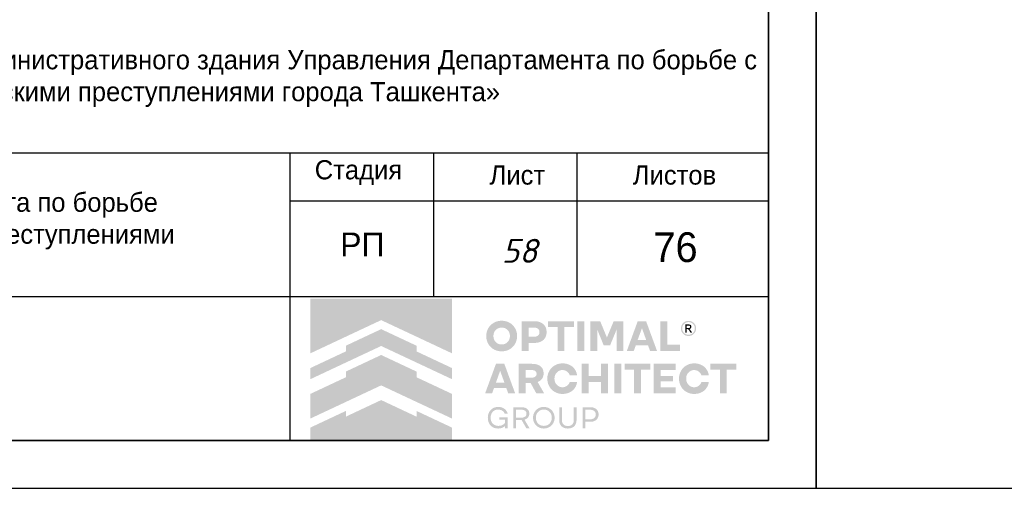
# Model space of a CAD drawing. Header units: millimetres. Extents: x -33345 to 4712671, y -3392 to 121473.
# Tile 974 of 1056: x 3785057 to 3795355, y 44501 to 49397. Entities that reach past the tile are written whole.
import ezdxf

# ---------------------------------------------------------------- set-up
doc = ezdxf.new("R2010")
doc.units = ezdxf.units.MM
doc.layers.add('0.25', color=7, linetype='Continuous', lineweight=25)
doc.layers.add('Текст', color=7, linetype='Continuous', lineweight=20)
doc.layers.add('010_Листы', color=7, linetype='Continuous')
doc.styles.add('Times New Roman', font='times.ttf')
doc.styles.add('X-U-RW-01$0$StyleROMANS', font='GOTHIC.TTF')

# ---------------------------------------------------------------- blocks, each defined once
blk = doc.blocks.new('*U286')
at = {"layer": '0.25', "color": 5, "linetype": 'Continuous', "lineweight": 25, "ltscale": 100}
blk.add_lwpolyline([(-42000, 0), (0, 0), (0, 29700), (-42000, 29700), (-42000, 0)], dxfattribs=at)
at = {"layer": '0.25', "color": 7, "linetype": 'Continuous', "lineweight": 30, "ltscale": 100}
blk.add_lwpolyline([(-40000, 500), (-500, 500), (-500, 29200), (-40000, 29200), (-40000, 500)], dxfattribs=at)
blk = doc.blocks.new('logo')
at = {"true_color": 0x90e0ed}
h = blk.add_hatch(color=141, dxfattribs=at)
h.dxf.hatch_style = 1
h.paths.add_polyline_path([(5.672, 5.668), (0.009, 5.668), (0.009, 3.483), (1.425, 4.147), (2.84, 4.81), (4.256, 4.147), (5.672, 3.483)])
at = {"true_color": 0x212121}
h = blk.add_hatch(color=250, dxfattribs=at)
h.dxf.hatch_style = 1
h.paths.add_polyline_path([(8.107, 4.61), (8.086, 4.63), (8.064, 4.649), (8.041, 4.667), (8.017, 4.683), (7.992, 4.699), (7.967, 4.713), (7.94, 4.726), (7.912, 4.738), (7.884, 4.749), (7.855, 4.759), (7.825, 4.766), (7.795, 4.773), (7.763, 4.778), (7.732, 4.782), (7.7, 4.784), (7.667, 4.785), (7.634, 4.784), (7.602, 4.782), (7.571, 4.778), (7.54, 4.773), (7.51, 4.766), (7.48, 4.758), (7.451, 4.749), (7.422, 4.738), (7.394, 4.725), (7.367, 4.712), (7.341, 4.697), (7.316, 4.682), (7.292, 4.665), (7.269, 4.648), (7.247, 4.629), (7.226, 4.609), (7.206, 4.588), (7.187, 4.566), (7.169, 4.544), (7.153, 4.52), (7.137, 4.495), (7.122, 4.47), (7.109, 4.443), (7.097, 4.416), (7.086, 4.387), (7.076, 4.359), (7.068, 4.329), (7.061, 4.299), (7.056, 4.268), (7.053, 4.237), (7.05, 4.205), (7.05, 4.173), (7.05, 4.14), (7.053, 4.108), (7.056, 4.077), (7.061, 4.047), (7.068, 4.016), (7.076, 3.987), (7.086, 3.958), (7.097, 3.93), (7.109, 3.903), (7.122, 3.876), (7.137, 3.85), (7.153, 3.826), (7.169, 3.802), (7.187, 3.779), (7.206, 3.757), (7.226, 3.736), (7.247, 3.716), (7.269, 3.697), (7.292, 3.679), (7.316, 3.662), (7.341, 3.647), (7.367, 3.633), (7.394, 3.619), (7.422, 3.607), (7.451, 3.596), (7.48, 3.587), (7.51, 3.579), (7.54, 3.573), (7.571, 3.568), (7.602, 3.564), (7.634, 3.562), (7.667, 3.561), (7.7, 3.562), (7.732, 3.564), (7.763, 3.568), (7.795, 3.573), (7.825, 3.579), (7.855, 3.587), (7.884, 3.596), (7.912, 3.607), (7.94, 3.619), (7.967, 3.633), (7.992, 3.647), (8.017, 3.662), (8.041, 3.679), (8.064, 3.697), (8.086, 3.716), (8.107, 3.736), (8.127, 3.757), (8.146, 3.779), (8.164, 3.802), (8.181, 3.826), (8.196, 3.85), (8.211, 3.876), (8.224, 3.903), (8.237, 3.93), (8.248, 3.958), (8.257, 3.987), (8.265, 4.016), (8.272, 4.047), (8.277, 4.077), (8.281, 4.108), (8.283, 4.14), (8.284, 4.173), (8.283, 4.205), (8.281, 4.237), (8.277, 4.268), (8.272, 4.299), (8.265, 4.329), (8.257, 4.359), (8.248, 4.387), (8.237, 4.416), (8.224, 4.443), (8.211, 4.47), (8.196, 4.495), (8.181, 4.52), (8.164, 4.544), (8.146, 4.567), (8.127, 4.589)])
h.paths.add_polyline_path([(7.841, 4.464), (7.854, 4.455), (7.867, 4.446), (7.879, 4.436), (7.891, 4.426), (7.902, 4.415), (7.913, 4.403), (7.923, 4.391), (7.933, 4.379), (7.942, 4.366), (7.95, 4.352), (7.958, 4.338), (7.965, 4.324), (7.972, 4.308), (7.977, 4.293), (7.982, 4.277), (7.987, 4.261), (7.99, 4.244), (7.993, 4.228), (7.995, 4.21), (7.996, 4.193), (7.996, 4.175), (7.996, 4.157), (7.995, 4.139), (7.993, 4.121), (7.99, 4.104), (7.987, 4.088), (7.982, 4.071), (7.977, 4.055), (7.972, 4.039), (7.965, 4.024), (7.958, 4.009), (7.95, 3.994), (7.942, 3.981), (7.933, 3.967), (7.923, 3.955), (7.913, 3.942), (7.902, 3.931), (7.891, 3.92), (7.879, 3.909), (7.867, 3.9), (7.854, 3.891), (7.841, 3.882), (7.827, 3.874), (7.813, 3.867), (7.798, 3.86), (7.783, 3.854), (7.767, 3.849), (7.751, 3.844), (7.735, 3.841), (7.718, 3.838), (7.701, 3.836), (7.684, 3.835), (7.667, 3.834), (7.649, 3.835), (7.632, 3.836), (7.615, 3.838), (7.598, 3.841), (7.582, 3.844), (7.566, 3.849), (7.551, 3.854), (7.535, 3.86), (7.521, 3.867), (7.506, 3.874), (7.492, 3.882), (7.479, 3.891), (7.466, 3.9), (7.454, 3.909), (7.442, 3.92), (7.431, 3.931), (7.42, 3.942), (7.41, 3.955), (7.4, 3.967), (7.391, 3.981), (7.383, 3.994), (7.375, 4.009), (7.368, 4.024), (7.362, 4.039), (7.356, 4.055), (7.351, 4.071), (7.347, 4.088), (7.343, 4.104), (7.34, 4.121), (7.338, 4.139), (7.337, 4.157), (7.337, 4.175), (7.337, 4.193), (7.338, 4.21), (7.34, 4.228), (7.343, 4.244), (7.347, 4.261), (7.351, 4.277), (7.356, 4.293), (7.362, 4.308), (7.368, 4.324), (7.375, 4.338), (7.383, 4.352), (7.391, 4.366), (7.4, 4.379), (7.41, 4.391), (7.42, 4.403), (7.431, 4.415), (7.442, 4.426), (7.454, 4.436), (7.466, 4.446), (7.479, 4.455), (7.492, 4.464), (7.506, 4.472), (7.521, 4.479), (7.535, 4.486), (7.551, 4.492), (7.566, 4.497), (7.582, 4.501), (7.598, 4.505), (7.615, 4.508), (7.632, 4.51), (7.649, 4.511), (7.667, 4.511), (7.684, 4.511), (7.701, 4.51), (7.718, 4.508), (7.735, 4.505), (7.751, 4.501), (7.767, 4.497), (7.783, 4.492), (7.798, 4.486), (7.813, 4.479), (7.827, 4.472)], flags=16)
h.paths.add_polyline_path([(9.335, 4.648), (9.319, 4.662), (9.301, 4.675), (9.283, 4.687), (9.264, 4.698), (9.245, 4.709), (9.224, 4.719), (9.203, 4.728), (9.181, 4.736), (9.158, 4.743), (9.134, 4.749), (9.11, 4.755), (9.085, 4.759), (9.059, 4.762), (9.032, 4.765), (9.005, 4.766), (8.977, 4.767), (8.47, 4.767), (8.47, 3.579), (8.75, 3.579), (8.75, 3.898), (8.977, 3.898), (9.005, 3.898), (9.032, 3.9), (9.059, 3.902), (9.085, 3.906), (9.11, 3.91), (9.134, 3.915), (9.158, 3.921), (9.181, 3.928), (9.203, 3.936), (9.224, 3.945), (9.245, 3.954), (9.264, 3.965), (9.283, 3.976), (9.301, 3.988), (9.319, 4.001), (9.335, 4.014), (9.35, 4.029), (9.365, 4.044), (9.379, 4.059), (9.391, 4.076), (9.403, 4.093), (9.414, 4.111), (9.424, 4.13), (9.432, 4.15), (9.44, 4.17), (9.447, 4.191), (9.453, 4.212), (9.458, 4.234), (9.461, 4.257), (9.464, 4.28), (9.466, 4.304), (9.466, 4.329), (9.466, 4.353), (9.464, 4.377), (9.461, 4.401), (9.458, 4.424), (9.453, 4.446), (9.447, 4.468), (9.44, 4.489), (9.432, 4.51), (9.424, 4.53), (9.414, 4.549), (9.403, 4.567), (9.391, 4.585), (9.379, 4.602), (9.365, 4.618), (9.35, 4.633)])
h.paths.add_polyline_path([(8.75, 4.511), (8.959, 4.511), (8.984, 4.511), (9.008, 4.508), (9.031, 4.505), (9.052, 4.499), (9.071, 4.492), (9.09, 4.484), (9.106, 4.474), (9.121, 4.463), (9.135, 4.45), (9.147, 4.436), (9.156, 4.421), (9.165, 4.404), (9.171, 4.387), (9.175, 4.368), (9.178, 4.348), (9.179, 4.327), (9.178, 4.306), (9.175, 4.287), (9.171, 4.268), (9.165, 4.251), (9.156, 4.235), (9.147, 4.22), (9.135, 4.206), (9.121, 4.193), (9.106, 4.182), (9.09, 4.172), (9.071, 4.164), (9.052, 4.157), (9.031, 4.151), (9.008, 4.148), (8.984, 4.145), (8.959, 4.144), (8.75, 4.144)], flags=16)
h.paths.add_polyline_path([(10.558, 4.767), (9.528, 4.767), (9.528, 4.529), (9.904, 4.529), (9.904, 3.579), (10.182, 3.579), (10.182, 4.529), (10.558, 4.529)])
h.paths.add_polyline_path([(10.975, 4.767), (10.695, 4.767), (10.695, 3.579), (10.975, 3.579)])
h.paths.add_polyline_path([(11.611, 4.767), (11.223, 4.767), (11.223, 3.579), (11.498, 3.579), (11.498, 4.426), (11.751, 3.806), (12.012, 3.806), (12.267, 4.426), (12.267, 3.579), (12.542, 3.579), (12.542, 4.767), (12.154, 4.767), (11.882, 4.116)])
h.paths.add_polyline_path([(13.451, 4.767), (13.116, 4.767), (12.68, 3.579), (12.959, 3.579), (13.038, 3.799), (13.529, 3.799), (13.609, 3.579), (13.888, 3.579)])
h.paths.add_polyline_path([(13.285, 4.487), (13.457, 4.01), (13.111, 4.01)], flags=16)
h.paths.add_polyline_path([(14.306, 4.767), (14.026, 4.767), (14.026, 3.579), (14.808, 3.579), (14.808, 3.827), (14.306, 3.827)])
h.paths.add_polyline_path([(15.871, 2.84), (15.857, 2.86), (15.841, 2.879), (15.825, 2.898), (15.808, 2.916), (15.79, 2.933), (15.771, 2.949), (15.752, 2.964), (15.731, 2.978), (15.71, 2.992), (15.688, 3.004), (15.666, 3.016), (15.643, 3.027), (15.619, 3.037), (15.594, 3.046), (15.569, 3.053), (15.543, 3.06), (15.516, 3.066), (15.49, 3.071), (15.462, 3.074), (15.434, 3.077), (15.406, 3.079), (15.377, 3.079), (15.344, 3.078), (15.312, 3.076), (15.281, 3.072), (15.25, 3.067), (15.22, 3.061), (15.191, 3.052), (15.162, 3.043), (15.134, 3.031), (15.106, 3.019), (15.08, 3.005), (15.054, 2.991), (15.03, 2.975), (15.006, 2.958), (14.984, 2.94), (14.962, 2.921), (14.942, 2.901), (14.922, 2.88), (14.903, 2.858), (14.886, 2.835), (14.869, 2.811), (14.854, 2.787), (14.84, 2.761), (14.827, 2.734), (14.815, 2.707), (14.804, 2.679), (14.795, 2.65), (14.787, 2.621), (14.78, 2.591), (14.775, 2.561), (14.772, 2.53), (14.769, 2.499), (14.769, 2.468), (14.769, 2.436), (14.772, 2.405), (14.775, 2.374), (14.78, 2.344), (14.787, 2.314), (14.795, 2.285), (14.804, 2.256), (14.815, 2.228), (14.827, 2.201), (14.84, 2.174), (14.854, 2.149), (14.869, 2.124), (14.886, 2.1), (14.903, 2.077), (14.922, 2.055), (14.942, 2.034), (14.962, 2.014), (14.984, 1.995), (15.006, 1.977), (15.03, 1.96), (15.054, 1.945), (15.08, 1.93), (15.106, 1.916), (15.134, 1.904), (15.162, 1.893), (15.191, 1.883), (15.22, 1.875), (15.25, 1.868), (15.281, 1.863), (15.312, 1.859), (15.344, 1.857), (15.377, 1.856), (15.406, 1.856), (15.434, 1.858), (15.462, 1.861), (15.49, 1.864), (15.516, 1.869), (15.543, 1.875), (15.569, 1.882), (15.594, 1.89), (15.619, 1.898), (15.643, 1.908), (15.666, 1.919), (15.688, 1.931), (15.71, 1.943), (15.731, 1.957), (15.752, 1.971), (15.771, 1.986), (15.79, 2.002), (15.808, 2.019), (15.825, 2.037), (15.841, 2.056), (15.857, 2.075), (15.871, 2.096), (15.885, 2.117), (15.898, 2.139), (15.91, 2.161), (15.921, 2.185), (15.93, 2.209), (15.939, 2.233), (15.947, 2.259), (15.953, 2.284), (15.959, 2.311), (15.964, 2.338), (15.668, 2.338), (15.659, 2.314), (15.649, 2.291), (15.638, 2.269), (15.625, 2.249), (15.61, 2.23), (15.594, 2.213), (15.576, 2.196), (15.557, 2.181), (15.536, 2.168), (15.515, 2.156), (15.493, 2.146), (15.471, 2.138), (15.448, 2.132), (15.424, 2.127), (15.4, 2.125), (15.375, 2.124), (15.358, 2.124), (15.342, 2.125), (15.326, 2.127), (15.31, 2.13), (15.294, 2.134), (15.279, 2.139), (15.264, 2.144), (15.249, 2.15), (15.235, 2.157), (15.221, 2.165), (15.207, 2.173), (15.195, 2.182), (15.182, 2.191), (15.17, 2.201), (15.159, 2.212), (15.148, 2.223), (15.138, 2.235), (15.128, 2.247), (15.119, 2.26), (15.11, 2.273), (15.102, 2.287), (15.094, 2.302), (15.087, 2.316), (15.081, 2.332), (15.075, 2.348), (15.07, 2.364), (15.066, 2.381), (15.062, 2.397), (15.059, 2.414), (15.057, 2.432), (15.056, 2.45), (15.056, 2.468), (15.056, 2.486), (15.057, 2.503), (15.059, 2.521), (15.062, 2.538), (15.066, 2.555), (15.07, 2.571), (15.075, 2.587), (15.081, 2.603), (15.087, 2.619), (15.094, 2.634), (15.102, 2.648), (15.11, 2.662), (15.119, 2.675), (15.128, 2.688), (15.138, 2.7), (15.148, 2.712), (15.159, 2.723), (15.17, 2.734), (15.182, 2.744), (15.195, 2.753), (15.207, 2.762), (15.221, 2.77), (15.235, 2.778), (15.249, 2.785), (15.264, 2.791), (15.279, 2.797), (15.294, 2.801), (15.31, 2.805), (15.326, 2.808), (15.342, 2.81), (15.358, 2.811), (15.375, 2.812), (15.4, 2.811), (15.424, 2.808), (15.448, 2.803), (15.471, 2.797), (15.493, 2.789), (15.515, 2.779), (15.536, 2.767), (15.557, 2.754), (15.576, 2.739), (15.594, 2.722), (15.61, 2.705), (15.625, 2.686), (15.638, 2.666), (15.649, 2.644), (15.659, 2.621), (15.668, 2.597), (15.964, 2.597), (15.959, 2.624), (15.953, 2.651), (15.947, 2.677), (15.939, 2.702), (15.93, 2.726), (15.921, 2.75), (15.91, 2.774), (15.898, 2.796), (15.885, 2.818)])
h.paths.add_polyline_path([(14.632, 3.061), (13.76, 3.061), (13.76, 1.874), (14.632, 1.874), (14.632, 2.122), (14.04, 2.122), (14.04, 2.359), (14.528, 2.359), (14.528, 2.572), (14.04, 2.572), (14.04, 2.813), (14.632, 2.813)])
h.paths.add_polyline_path([(13.624, 3.061), (12.593, 3.061), (12.593, 2.824), (12.969, 2.824), (12.969, 1.874), (13.248, 1.874), (13.248, 2.824), (13.624, 2.824)])
h.paths.add_polyline_path([(12.457, 3.061), (12.177, 3.061), (12.177, 1.874), (12.457, 1.874)])
h.paths.add_polyline_path([(11.929, 3.061), (11.648, 3.061), (11.648, 2.572), (11.147, 2.572), (11.147, 3.061), (10.867, 3.061), (10.867, 1.874), (11.147, 1.874), (11.147, 2.329), (11.648, 2.329), (11.648, 1.874), (11.929, 1.874)])
h.paths.add_polyline_path([(10.624, 2.796), (10.611, 2.818), (10.597, 2.84), (10.583, 2.86), (10.567, 2.879), (10.551, 2.898), (10.534, 2.916), (10.516, 2.933), (10.497, 2.949), (10.477, 2.964), (10.457, 2.978), (10.436, 2.992), (10.414, 3.004), (10.392, 3.016), (10.368, 3.027), (10.344, 3.037), (10.32, 3.046), (10.294, 3.053), (10.269, 3.06), (10.242, 3.066), (10.215, 3.071), (10.188, 3.074), (10.16, 3.077), (10.132, 3.079), (10.103, 3.079), (10.07, 3.078), (10.038, 3.076), (10.007, 3.072), (9.976, 3.067), (9.946, 3.061), (9.917, 3.052), (9.888, 3.043), (9.86, 3.031), (9.832, 3.019), (9.806, 3.005), (9.78, 2.991), (9.756, 2.975), (9.732, 2.958), (9.71, 2.94), (9.688, 2.921), (9.667, 2.901), (9.648, 2.88), (9.629, 2.858), (9.612, 2.835), (9.595, 2.811), (9.58, 2.787), (9.566, 2.761), (9.553, 2.734), (9.541, 2.707), (9.53, 2.679), (9.52, 2.65), (9.512, 2.621), (9.506, 2.591), (9.501, 2.561), (9.497, 2.53), (9.495, 2.499), (9.494, 2.468), (9.495, 2.436), (9.497, 2.405), (9.501, 2.374), (9.506, 2.344), (9.512, 2.314), (9.52, 2.285), (9.53, 2.256), (9.541, 2.228), (9.553, 2.201), (9.566, 2.174), (9.58, 2.149), (9.595, 2.124), (9.612, 2.1), (9.629, 2.077), (9.648, 2.055), (9.667, 2.034), (9.688, 2.014), (9.71, 1.995), (9.732, 1.977), (9.756, 1.96), (9.78, 1.945), (9.806, 1.93), (9.832, 1.916), (9.86, 1.904), (9.888, 1.893), (9.917, 1.883), (9.946, 1.875), (9.976, 1.868), (10.007, 1.863), (10.038, 1.859), (10.07, 1.857), (10.103, 1.856), (10.132, 1.856), (10.16, 1.858), (10.188, 1.861), (10.215, 1.864), (10.242, 1.869), (10.269, 1.875), (10.294, 1.882), (10.32, 1.89), (10.344, 1.898), (10.368, 1.908), (10.392, 1.919), (10.414, 1.931), (10.436, 1.943), (10.457, 1.957), (10.477, 1.971), (10.497, 1.986), (10.516, 2.002), (10.534, 2.019), (10.551, 2.037), (10.567, 2.056), (10.583, 2.075), (10.597, 2.096), (10.611, 2.117), (10.624, 2.139), (10.636, 2.161), (10.646, 2.185), (10.656, 2.209), (10.665, 2.233), (10.673, 2.259), (10.679, 2.284), (10.685, 2.311), (10.689, 2.338), (10.393, 2.338), (10.385, 2.314), (10.375, 2.291), (10.364, 2.269), (10.351, 2.249), (10.336, 2.23), (10.32, 2.213), (10.302, 2.196), (10.282, 2.181), (10.262, 2.168), (10.241, 2.156), (10.219, 2.146), (10.197, 2.138), (10.174, 2.132), (10.15, 2.127), (10.126, 2.125), (10.101, 2.124), (10.084, 2.124), (10.068, 2.125), (10.052, 2.127), (10.036, 2.13), (10.02, 2.134), (10.005, 2.139), (9.99, 2.144), (9.975, 2.15), (9.961, 2.157), (9.947, 2.165), (9.933, 2.173), (9.92, 2.182), (9.908, 2.191), (9.896, 2.201), (9.885, 2.212), (9.874, 2.223), (9.864, 2.235), (9.854, 2.247), (9.844, 2.26), (9.836, 2.273), (9.828, 2.287), (9.82, 2.302), (9.813, 2.316), (9.806, 2.332), (9.801, 2.348), (9.796, 2.364), (9.791, 2.381), (9.788, 2.397), (9.785, 2.414), (9.783, 2.432), (9.782, 2.45), (9.782, 2.468), (9.782, 2.486), (9.783, 2.503), (9.785, 2.521), (9.788, 2.538), (9.791, 2.555), (9.796, 2.571), (9.801, 2.587), (9.806, 2.603), (9.813, 2.619), (9.82, 2.634), (9.828, 2.648), (9.836, 2.662), (9.844, 2.675), (9.854, 2.688), (9.864, 2.7), (9.874, 2.712), (9.885, 2.723), (9.896, 2.734), (9.908, 2.744), (9.92, 2.753), (9.933, 2.762), (9.947, 2.77), (9.961, 2.778), (9.975, 2.785), (9.99, 2.791), (10.005, 2.797), (10.02, 2.801), (10.036, 2.805), (10.052, 2.808), (10.068, 2.81), (10.084, 2.811), (10.101, 2.812), (10.126, 2.811), (10.15, 2.808), (10.174, 2.803), (10.197, 2.797), (10.219, 2.789), (10.241, 2.779), (10.262, 2.767), (10.282, 2.754), (10.302, 2.739), (10.32, 2.722), (10.336, 2.705), (10.351, 2.686), (10.364, 2.666), (10.375, 2.644), (10.385, 2.621), (10.393, 2.597), (10.689, 2.597), (10.685, 2.624), (10.679, 2.651), (10.673, 2.677), (10.665, 2.702), (10.656, 2.726), (10.646, 2.75), (10.636, 2.774)])
h.paths.add_polyline_path([(9.251, 2.936), (9.221, 2.962), (9.189, 2.986), (9.153, 3.006), (9.113, 3.023), (9.07, 3.037), (9.024, 3.047), (8.974, 3.055), (8.921, 3.06), (8.865, 3.061), (8.347, 3.061), (8.347, 1.874), (8.628, 1.874), (8.628, 2.294), (8.826, 2.294), (9.057, 1.874), (9.372, 1.874), (9.108, 2.335), (9.136, 2.346), (9.162, 2.359), (9.187, 2.374), (9.21, 2.39), (9.231, 2.407), (9.25, 2.425), (9.268, 2.445), (9.284, 2.466), (9.299, 2.488), (9.311, 2.512), (9.322, 2.537), (9.33, 2.563), (9.337, 2.59), (9.342, 2.619), (9.345, 2.649), (9.346, 2.68), (9.344, 2.725), (9.338, 2.766), (9.328, 2.805), (9.315, 2.842), (9.297, 2.876), (9.276, 2.907)])
h.paths.add_polyline_path([(8.949, 2.802), (8.967, 2.796), (8.984, 2.789), (8.999, 2.781), (9.012, 2.772), (9.024, 2.761), (9.035, 2.75), (9.044, 2.737), (9.051, 2.724), (9.056, 2.709), (9.06, 2.693), (9.063, 2.677), (9.064, 2.659), (9.063, 2.642), (9.06, 2.626), (9.056, 2.61), (9.051, 2.596), (9.044, 2.582), (9.035, 2.57), (9.024, 2.559), (9.012, 2.548), (8.999, 2.539), (8.984, 2.531), (8.967, 2.524), (8.949, 2.518), (8.93, 2.514), (8.909, 2.511), (8.887, 2.509), (8.863, 2.508), (8.628, 2.508), (8.628, 2.812), (8.863, 2.812), (8.887, 2.811), (8.909, 2.809), (8.93, 2.806)], flags=16)
h.paths.add_polyline_path([(7.773, 3.061), (7.438, 3.061), (7.002, 1.874), (7.28, 1.874), (7.36, 2.093), (7.851, 2.093), (7.931, 1.874), (8.209, 1.874)])
h.paths.add_polyline_path([(7.606, 2.781), (7.778, 2.304), (7.433, 2.304)], flags=16)
h.paths.add_polyline_path([(17.059, 3.061), (16.029, 3.061), (16.029, 2.824), (16.405, 2.824), (16.405, 1.874), (16.683, 1.874), (16.683, 2.824), (17.059, 2.824)])
at = {"true_color": 0xa7a9ac}
h = blk.add_hatch(color=253, dxfattribs=at)
h.dxf.hatch_style = 1
h.paths.add_polyline_path([(15.277, 4.754), (15.255, 4.763), (15.232, 4.77), (15.208, 4.776), (15.185, 4.779), (15.164, 4.781), (15.162, 4.781), (15.138, 4.781), (15.127, 4.78), (15.114, 4.779), (15.101, 4.777), (15.088, 4.775), (15.076, 4.772), (15.063, 4.769), (15.05, 4.765), (15.038, 4.76), (15.026, 4.755), (14.997, 4.739), (14.969, 4.721), (14.945, 4.701), (14.923, 4.679), (14.903, 4.654), (14.886, 4.628), (14.872, 4.599), (14.86, 4.567), (14.856, 4.553), (14.853, 4.539), (14.85, 4.525), (14.848, 4.51), (14.847, 4.496), (14.847, 4.481), (14.847, 4.466), (14.848, 4.452), (14.851, 4.426), (14.857, 4.402), (14.864, 4.378), (14.873, 4.355), (14.884, 4.333), (14.896, 4.312), (14.911, 4.291), (14.928, 4.272), (14.94, 4.259), (14.954, 4.247), (14.968, 4.236), (14.982, 4.225), (14.997, 4.216), (15.013, 4.207), (15.029, 4.2), (15.046, 4.193), (15.064, 4.187), (15.082, 4.182), (15.1, 4.179), (15.119, 4.176), (15.14, 4.175), (15.16, 4.175), (15.181, 4.176), (15.202, 4.179), (15.222, 4.183), (15.241, 4.188), (15.26, 4.195), (15.279, 4.203), (15.297, 4.212), (15.314, 4.222), (15.331, 4.234), (15.347, 4.247), (15.364, 4.263), (15.38, 4.28), (15.395, 4.298), (15.408, 4.317), (15.419, 4.337), (15.429, 4.358), (15.437, 4.38), (15.444, 4.403), (15.448, 4.418), (15.45, 4.433), (15.452, 4.448), (15.453, 4.463), (15.454, 4.466), (15.454, 4.49), (15.453, 4.501), (15.45, 4.523), (15.446, 4.544), (15.441, 4.565), (15.434, 4.586), (15.426, 4.605), (15.416, 4.624), (15.405, 4.643), (15.392, 4.661), (15.38, 4.676), (15.368, 4.69), (15.354, 4.703), (15.34, 4.715), (15.326, 4.726), (15.31, 4.736), (15.294, 4.745)])
h.paths.add_polyline_path([(15.249, 4.711), (15.292, 4.687), (15.329, 4.657), (15.36, 4.619), (15.383, 4.576), (15.398, 4.529), (15.403, 4.478), (15.398, 4.427), (15.383, 4.379), (15.36, 4.336), (15.329, 4.299), (15.291, 4.268), (15.248, 4.245), (15.2, 4.23), (15.149, 4.225), (15.099, 4.23), (15.051, 4.245), (15.009, 4.268), (14.971, 4.299), (14.941, 4.337), (14.917, 4.38), (14.903, 4.427), (14.897, 4.478), (14.903, 4.529), (14.917, 4.576), (14.941, 4.619), (14.972, 4.657), (15.009, 4.688), (15.052, 4.711), (15.099, 4.726), (15.15, 4.731), (15.201, 4.726)], flags=16)
h.paths.add_polyline_path([(15.197, 4.632), (15.209, 4.629), (15.219, 4.625), (15.227, 4.621), (15.235, 4.616), (15.242, 4.61), (15.249, 4.603), (15.254, 4.596), (15.259, 4.587), (15.263, 4.578), (15.267, 4.565), (15.269, 4.553), (15.269, 4.541), (15.267, 4.529), (15.264, 4.518), (15.259, 4.507), (15.252, 4.496), (15.244, 4.486), (15.238, 4.48), (15.232, 4.475), (15.225, 4.471), (15.218, 4.467), (15.211, 4.464), (15.203, 4.461), (15.196, 4.459), (15.187, 4.458), (15.177, 4.456), (15.177, 4.456), (15.189, 4.449), (15.197, 4.445), (15.203, 4.439), (15.209, 4.433), (15.215, 4.426), (15.226, 4.413), (15.235, 4.399), (15.245, 4.386), (15.254, 4.372), (15.29, 4.313), (15.291, 4.311), (15.289, 4.31), (15.23, 4.31), (15.226, 4.312), (15.182, 4.389), (15.157, 4.425), (15.152, 4.43), (15.147, 4.435), (15.141, 4.439), (15.135, 4.442), (15.129, 4.445), (15.122, 4.447), (15.115, 4.448), (15.107, 4.448), (15.072, 4.449), (15.07, 4.449), (15.07, 4.311), (15.018, 4.311), (15.018, 4.636), (15.02, 4.637), (15.161, 4.635), (15.173, 4.635), (15.185, 4.634)], flags=0)
h.paths.add_polyline_path([(15.178, 4.588), (15.187, 4.584), (15.196, 4.579), (15.2, 4.576), (15.203, 4.572), (15.206, 4.568), (15.209, 4.564), (15.211, 4.559), (15.212, 4.554), (15.213, 4.549), (15.213, 4.544), (15.213, 4.538), (15.212, 4.533), (15.211, 4.528), (15.209, 4.523), (15.206, 4.518), (15.203, 4.514), (15.199, 4.51), (15.195, 4.506), (15.19, 4.503), (15.184, 4.5), (15.178, 4.499), (15.173, 4.497), (15.161, 4.495), (15.15, 4.494), (15.138, 4.494), (15.127, 4.494), (15.074, 4.493), (15.071, 4.493), (15.071, 4.592), (15.096, 4.592), (15.159, 4.591), (15.169, 4.59)], flags=0)
h.paths.add_polyline_path([(15.267, 4.565), (15.263, 4.578), (15.259, 4.587), (15.254, 4.596), (15.249, 4.603), (15.242, 4.61), (15.235, 4.616), (15.227, 4.621), (15.219, 4.625), (15.209, 4.629), (15.197, 4.632), (15.185, 4.634), (15.173, 4.635), (15.161, 4.635), (15.02, 4.637), (15.018, 4.636), (15.018, 4.311), (15.07, 4.311), (15.07, 4.449), (15.072, 4.449), (15.107, 4.448), (15.115, 4.448), (15.122, 4.447), (15.129, 4.445), (15.135, 4.442), (15.141, 4.439), (15.147, 4.435), (15.152, 4.43), (15.157, 4.425), (15.182, 4.389), (15.226, 4.312), (15.23, 4.31), (15.289, 4.31), (15.291, 4.311), (15.29, 4.313), (15.254, 4.372), (15.245, 4.386), (15.235, 4.399), (15.226, 4.413), (15.215, 4.426), (15.209, 4.433), (15.203, 4.439), (15.197, 4.445), (15.189, 4.449), (15.177, 4.456), (15.187, 4.458), (15.196, 4.459), (15.203, 4.461), (15.211, 4.464), (15.218, 4.467), (15.225, 4.471), (15.232, 4.475), (15.238, 4.48), (15.244, 4.486), (15.252, 4.496), (15.259, 4.507), (15.264, 4.518), (15.267, 4.529), (15.269, 4.541), (15.269, 4.553)], flags=0)
at = {"true_color": 0x1f2877}
h = blk.add_hatch(color=166, dxfattribs=at)
h.dxf.hatch_style = 1
h.paths.add_polyline_path([(2.84, 4.449), (1.425, 3.786), (1.425, 3.558), (0.009, 2.894), (0.009, 2.448), (1.425, 3.112), (2.84, 3.775), (4.256, 3.112), (5.672, 2.448), (5.672, 2.894), (4.256, 3.558), (4.256, 3.786)])
h.paths.add_polyline_path([(2.84, 3.415), (1.425, 2.751), (1.425, 2.523), (0.009, 1.86), (0.009, 0.873), (1.425, 1.536), (2.84, 2.199), (4.256, 1.536), (5.672, 0.873), (5.672, 1.86), (4.256, 2.523), (4.256, 2.751)])
h.paths.add_polyline_path([(2.84, 1.611), (1.425, 0.947), (1.425, 1.176), (0.009, 0.512), (0.009, 0.005), (5.672, 0.005), (5.672, 0.512), (4.256, 1.176), (4.256, 0.947)])
at = {"true_color": 0xa7a9ac}
h = blk.add_hatch(color=253, dxfattribs=at)
h.dxf.hatch_style = 1
h.paths.add_polyline_path([(15.242, 4.61), (15.235, 4.616), (15.227, 4.621), (15.219, 4.625), (15.209, 4.629), (15.197, 4.632), (15.185, 4.634), (15.173, 4.635), (15.161, 4.635), (15.02, 4.637), (15.018, 4.636), (15.018, 4.311), (15.07, 4.311), (15.07, 4.449), (15.072, 4.449), (15.107, 4.448), (15.115, 4.448), (15.122, 4.447), (15.129, 4.445), (15.135, 4.442), (15.141, 4.439), (15.147, 4.435), (15.152, 4.43), (15.157, 4.425), (15.182, 4.389), (15.226, 4.312), (15.23, 4.31), (15.289, 4.31), (15.291, 4.311), (15.29, 4.313), (15.254, 4.372), (15.245, 4.386), (15.235, 4.399), (15.226, 4.413), (15.215, 4.426), (15.209, 4.433), (15.203, 4.439), (15.197, 4.445), (15.189, 4.449), (15.177, 4.456), (15.187, 4.458), (15.196, 4.459), (15.203, 4.461), (15.211, 4.464), (15.218, 4.467), (15.225, 4.471), (15.232, 4.475), (15.238, 4.48), (15.244, 4.486), (15.252, 4.496), (15.259, 4.507), (15.264, 4.518), (15.267, 4.529), (15.269, 4.541), (15.269, 4.553), (15.267, 4.565), (15.263, 4.578), (15.259, 4.587), (15.254, 4.596), (15.249, 4.603)])
h.paths.add_polyline_path([(15.169, 4.59), (15.178, 4.588), (15.187, 4.584), (15.196, 4.579), (15.2, 4.576), (15.203, 4.572), (15.206, 4.568), (15.209, 4.564), (15.211, 4.559), (15.212, 4.554), (15.213, 4.549), (15.213, 4.544), (15.213, 4.538), (15.212, 4.533), (15.211, 4.528), (15.209, 4.523), (15.206, 4.518), (15.203, 4.514), (15.199, 4.51), (15.195, 4.506), (15.19, 4.503), (15.184, 4.5), (15.178, 4.499), (15.173, 4.497), (15.161, 4.495), (15.15, 4.494), (15.138, 4.494), (15.127, 4.494), (15.074, 4.493), (15.071, 4.493), (15.071, 4.592), (15.096, 4.592), (15.159, 4.591)], flags=16)
h = blk.add_hatch(color=253, dxfattribs=at)
h.dxf.hatch_style = 1
h.paths.add_polyline_path([(7.824, 1.219), (7.813, 1.23), (7.803, 1.24), (7.791, 1.249), (7.78, 1.258), (7.768, 1.267), (7.756, 1.275), (7.743, 1.283), (7.73, 1.29), (7.716, 1.297), (7.703, 1.303), (7.688, 1.309), (7.674, 1.314), (7.659, 1.319), (7.644, 1.323), (7.628, 1.326), (7.613, 1.329), (7.597, 1.332), (7.581, 1.334), (7.564, 1.335), (7.547, 1.336), (7.53, 1.336), (7.506, 1.335), (7.483, 1.334), (7.461, 1.331), (7.439, 1.328), (7.417, 1.323), (7.396, 1.317), (7.376, 1.31), (7.356, 1.302), (7.337, 1.293), (7.319, 1.284), (7.301, 1.273), (7.284, 1.262), (7.268, 1.25), (7.253, 1.237), (7.238, 1.224), (7.224, 1.21), (7.211, 1.195), (7.199, 1.179), (7.187, 1.163), (7.176, 1.146), (7.166, 1.129), (7.157, 1.11), (7.149, 1.092), (7.141, 1.073), (7.134, 1.053), (7.128, 1.033), (7.124, 1.012), (7.119, 0.991), (7.116, 0.97), (7.114, 0.949), (7.113, 0.927), (7.112, 0.904), (7.113, 0.88), (7.114, 0.857), (7.116, 0.834), (7.12, 0.811), (7.124, 0.789), (7.129, 0.768), (7.135, 0.747), (7.142, 0.727), (7.15, 0.707), (7.159, 0.688), (7.168, 0.67), (7.178, 0.652), (7.189, 0.636), (7.201, 0.62), (7.214, 0.605), (7.227, 0.59), (7.241, 0.577), (7.255, 0.564), (7.271, 0.552), (7.286, 0.54), (7.303, 0.53), (7.32, 0.52), (7.338, 0.511), (7.357, 0.503), (7.376, 0.496), (7.396, 0.49), (7.416, 0.485), (7.436, 0.48), (7.458, 0.477), (7.479, 0.475), (7.501, 0.473), (7.524, 0.473), (7.546, 0.473), (7.567, 0.474), (7.588, 0.476), (7.608, 0.479), (7.627, 0.483), (7.646, 0.488), (7.664, 0.493), (7.682, 0.5), (7.699, 0.507), (7.716, 0.514), (7.732, 0.523), (7.747, 0.532), (7.761, 0.541), (7.775, 0.551), (7.789, 0.562), (7.802, 0.574), (7.802, 0.485), (7.911, 0.485), (7.911, 0.921), (7.578, 0.921), (7.578, 0.827), (7.802, 0.827), (7.802, 0.709), (7.794, 0.695), (7.785, 0.681), (7.774, 0.668), (7.763, 0.656), (7.75, 0.645), (7.735, 0.634), (7.72, 0.624), (7.703, 0.615), (7.685, 0.606), (7.666, 0.599), (7.647, 0.593), (7.627, 0.588), (7.606, 0.584), (7.585, 0.581), (7.563, 0.58), (7.54, 0.579), (7.522, 0.579), (7.505, 0.58), (7.488, 0.582), (7.472, 0.585), (7.456, 0.588), (7.441, 0.592), (7.425, 0.597), (7.411, 0.602), (7.396, 0.608), (7.383, 0.615), (7.369, 0.622), (7.357, 0.63), (7.345, 0.639), (7.333, 0.648), (7.322, 0.658), (7.311, 0.668), (7.301, 0.679), (7.292, 0.69), (7.283, 0.702), (7.275, 0.715), (7.267, 0.728), (7.26, 0.741), (7.253, 0.756), (7.247, 0.77), (7.242, 0.786), (7.237, 0.801), (7.234, 0.817), (7.23, 0.834), (7.228, 0.851), (7.226, 0.868), (7.225, 0.886), (7.225, 0.904), (7.225, 0.921), (7.226, 0.938), (7.228, 0.954), (7.23, 0.97), (7.233, 0.986), (7.236, 1.001), (7.24, 1.016), (7.245, 1.031), (7.25, 1.046), (7.256, 1.06), (7.262, 1.074), (7.27, 1.087), (7.277, 1.099), (7.285, 1.112), (7.294, 1.123), (7.304, 1.135), (7.314, 1.145), (7.324, 1.155), (7.335, 1.165), (7.347, 1.174), (7.359, 1.182), (7.371, 1.19), (7.385, 1.197), (7.398, 1.204), (7.412, 1.21), (7.427, 1.215), (7.442, 1.22), (7.458, 1.223), (7.474, 1.226), (7.49, 1.228), (7.508, 1.229), (7.525, 1.23), (7.547, 1.229), (7.569, 1.227), (7.59, 1.224), (7.61, 1.219), (7.629, 1.214), (7.648, 1.207), (7.667, 1.199), (7.684, 1.189), (7.701, 1.178), (7.716, 1.166), (7.73, 1.154), (7.743, 1.14), (7.755, 1.125), (7.765, 1.109), (7.775, 1.091), (7.783, 1.073), (7.908, 1.073), (7.903, 1.089), (7.897, 1.104), (7.891, 1.118), (7.884, 1.132), (7.877, 1.146), (7.869, 1.159), (7.861, 1.172), (7.852, 1.185), (7.843, 1.197), (7.834, 1.208)])
h.paths.add_polyline_path([(8.756, 1.163), (8.751, 1.175), (8.746, 1.187), (8.74, 1.198), (8.733, 1.208), (8.725, 1.219), (8.717, 1.229), (8.709, 1.238), (8.7, 1.247), (8.69, 1.255), (8.68, 1.263), (8.669, 1.271), (8.658, 1.278), (8.646, 1.285), (8.634, 1.291), (8.621, 1.296), (8.608, 1.301), (8.594, 1.306), (8.579, 1.31), (8.565, 1.314), (8.549, 1.317), (8.534, 1.319), (8.517, 1.321), (8.501, 1.322), (8.484, 1.323), (8.466, 1.323), (8.136, 1.323), (8.136, 0.485), (8.245, 0.485), (8.245, 0.814), (8.464, 0.814), (8.654, 0.485), (8.783, 0.485), (8.579, 0.828), (8.602, 0.835), (8.623, 0.843), (8.643, 0.853), (8.662, 0.863), (8.679, 0.875), (8.695, 0.888), (8.709, 0.902), (8.723, 0.917), (8.734, 0.933), (8.744, 0.95), (8.753, 0.968), (8.76, 0.986), (8.766, 1.006), (8.769, 1.026), (8.772, 1.047), (8.773, 1.07), (8.772, 1.084), (8.771, 1.098), (8.77, 1.112), (8.767, 1.125), (8.764, 1.138), (8.761, 1.151)])
h.paths.add_polyline_path([(8.245, 1.223), (8.455, 1.223), (8.479, 1.223), (8.501, 1.221), (8.522, 1.218), (8.541, 1.213), (8.56, 1.207), (8.577, 1.2), (8.592, 1.192), (8.606, 1.182), (8.619, 1.171), (8.63, 1.159), (8.639, 1.146), (8.647, 1.132), (8.653, 1.117), (8.657, 1.101), (8.659, 1.084), (8.66, 1.066), (8.659, 1.047), (8.657, 1.03), (8.653, 1.014), (8.647, 0.999), (8.639, 0.985), (8.63, 0.972), (8.619, 0.96), (8.606, 0.949), (8.592, 0.94), (8.577, 0.931), (8.56, 0.924), (8.541, 0.918), (8.522, 0.914), (8.501, 0.911), (8.479, 0.909), (8.455, 0.908), (8.245, 0.908)], flags=16)
h.paths.add_polyline_path([(9.702, 1.165), (9.689, 1.181), (9.676, 1.197), (9.662, 1.212), (9.647, 1.226), (9.631, 1.239), (9.615, 1.252), (9.598, 1.263), (9.581, 1.274), (9.563, 1.285), (9.544, 1.294), (9.525, 1.303), (9.505, 1.311), (9.484, 1.317), (9.464, 1.323), (9.443, 1.328), (9.421, 1.331), (9.399, 1.334), (9.377, 1.336), (9.355, 1.336), (9.332, 1.336), (9.31, 1.334), (9.288, 1.331), (9.266, 1.328), (9.245, 1.323), (9.225, 1.317), (9.204, 1.311), (9.184, 1.303), (9.165, 1.294), (9.146, 1.285), (9.128, 1.274), (9.111, 1.263), (9.094, 1.252), (9.078, 1.239), (9.062, 1.226), (9.047, 1.212), (9.033, 1.197), (9.02, 1.181), (9.007, 1.165), (8.995, 1.148), (8.984, 1.131), (8.974, 1.113), (8.965, 1.094), (8.956, 1.075), (8.948, 1.055), (8.941, 1.034), (8.936, 1.014), (8.931, 0.993), (8.928, 0.971), (8.925, 0.949), (8.923, 0.927), (8.923, 0.904), (8.923, 0.882), (8.925, 0.859), (8.928, 0.838), (8.931, 0.816), (8.936, 0.795), (8.941, 0.774), (8.948, 0.754), (8.956, 0.734), (8.965, 0.715), (8.974, 0.696), (8.984, 0.678), (8.995, 0.66), (9.007, 0.644), (9.02, 0.628), (9.033, 0.612), (9.047, 0.597), (9.062, 0.583), (9.078, 0.57), (9.094, 0.557), (9.111, 0.545), (9.128, 0.534), (9.146, 0.524), (9.165, 0.514), (9.184, 0.506), (9.204, 0.498), (9.225, 0.491), (9.245, 0.486), (9.266, 0.481), (9.288, 0.477), (9.31, 0.475), (9.332, 0.473), (9.355, 0.473), (9.377, 0.473), (9.399, 0.475), (9.421, 0.477), (9.443, 0.481), (9.464, 0.486), (9.484, 0.491), (9.505, 0.498), (9.525, 0.506), (9.544, 0.514), (9.563, 0.524), (9.581, 0.534), (9.598, 0.545), (9.615, 0.557), (9.631, 0.57), (9.647, 0.583), (9.662, 0.597), (9.676, 0.612), (9.689, 0.628), (9.702, 0.644), (9.714, 0.66), (9.725, 0.678), (9.735, 0.696), (9.744, 0.715), (9.753, 0.734), (9.761, 0.754), (9.768, 0.774), (9.773, 0.795), (9.778, 0.816), (9.782, 0.838), (9.784, 0.859), (9.786, 0.882), (9.786, 0.904), (9.786, 0.927), (9.784, 0.949), (9.782, 0.971), (9.778, 0.993), (9.773, 1.014), (9.768, 1.034), (9.761, 1.055), (9.753, 1.075), (9.744, 1.094), (9.735, 1.113), (9.725, 1.131), (9.714, 1.148)])
h.paths.add_polyline_path([(9.126, 1.137), (9.136, 1.148), (9.148, 1.158), (9.16, 1.167), (9.172, 1.176), (9.185, 1.184), (9.198, 1.192), (9.212, 1.199), (9.227, 1.205), (9.242, 1.211), (9.257, 1.216), (9.272, 1.22), (9.288, 1.223), (9.304, 1.226), (9.321, 1.228), (9.337, 1.229), (9.355, 1.23), (9.372, 1.229), (9.388, 1.228), (9.405, 1.226), (9.421, 1.223), (9.437, 1.22), (9.452, 1.216), (9.467, 1.211), (9.482, 1.205), (9.497, 1.199), (9.511, 1.192), (9.524, 1.184), (9.537, 1.176), (9.549, 1.167), (9.561, 1.158), (9.573, 1.148), (9.583, 1.137), (9.594, 1.126), (9.604, 1.114), (9.613, 1.102), (9.621, 1.089), (9.629, 1.076), (9.637, 1.063), (9.644, 1.048), (9.65, 1.034), (9.655, 1.019), (9.66, 1.003), (9.664, 0.988), (9.668, 0.972), (9.67, 0.955), (9.672, 0.939), (9.673, 0.922), (9.674, 0.904), (9.673, 0.887), (9.672, 0.87), (9.67, 0.853), (9.668, 0.837), (9.664, 0.821), (9.66, 0.805), (9.655, 0.79), (9.65, 0.775), (9.644, 0.76), (9.637, 0.746), (9.629, 0.732), (9.621, 0.719), (9.613, 0.707), (9.604, 0.694), (9.594, 0.683), (9.583, 0.672), (9.573, 0.661), (9.561, 0.651), (9.549, 0.641), (9.537, 0.633), (9.524, 0.624), (9.511, 0.617), (9.497, 0.61), (9.482, 0.603), (9.467, 0.598), (9.452, 0.593), (9.437, 0.589), (9.421, 0.585), (9.405, 0.582), (9.388, 0.581), (9.372, 0.579), (9.355, 0.579), (9.337, 0.579), (9.321, 0.581), (9.304, 0.582), (9.288, 0.585), (9.272, 0.589), (9.257, 0.593), (9.242, 0.598), (9.227, 0.603), (9.212, 0.61), (9.198, 0.617), (9.185, 0.624), (9.172, 0.633), (9.16, 0.641), (9.148, 0.651), (9.136, 0.661), (9.126, 0.672), (9.115, 0.683), (9.105, 0.694), (9.096, 0.707), (9.088, 0.719), (9.08, 0.732), (9.072, 0.746), (9.065, 0.76), (9.059, 0.775), (9.054, 0.79), (9.049, 0.805), (9.045, 0.821), (9.041, 0.837), (9.039, 0.853), (9.037, 0.87), (9.036, 0.887), (9.035, 0.904), (9.036, 0.922), (9.037, 0.939), (9.039, 0.955), (9.041, 0.972), (9.045, 0.988), (9.049, 1.003), (9.054, 1.019), (9.059, 1.034), (9.065, 1.048), (9.072, 1.063), (9.08, 1.076), (9.088, 1.089), (9.096, 1.102), (9.105, 1.114), (9.115, 1.126)], flags=16)
h.paths.add_polyline_path([(10.079, 1.323), (9.97, 1.323), (9.97, 0.817), (9.97, 0.797), (9.972, 0.778), (9.973, 0.759), (9.976, 0.741), (9.979, 0.723), (9.983, 0.705), (9.988, 0.689), (9.994, 0.672), (10, 0.656), (10.007, 0.641), (10.015, 0.627), (10.023, 0.613), (10.032, 0.6), (10.042, 0.587), (10.052, 0.575), (10.063, 0.564), (10.074, 0.553), (10.086, 0.543), (10.099, 0.534), (10.113, 0.525), (10.127, 0.517), (10.141, 0.51), (10.156, 0.503), (10.172, 0.496), (10.189, 0.491), (10.205, 0.486), (10.223, 0.482), (10.241, 0.479), (10.259, 0.476), (10.278, 0.474), (10.298, 0.473), (10.318, 0.473), (10.338, 0.473), (10.358, 0.474), (10.377, 0.476), (10.395, 0.479), (10.413, 0.482), (10.43, 0.486), (10.447, 0.491), (10.464, 0.496), (10.479, 0.503), (10.495, 0.51), (10.509, 0.517), (10.523, 0.525), (10.536, 0.534), (10.549, 0.543), (10.561, 0.553), (10.573, 0.564), (10.583, 0.575), (10.593, 0.587), (10.603, 0.6), (10.612, 0.613), (10.62, 0.627), (10.628, 0.641), (10.635, 0.656), (10.641, 0.672), (10.646, 0.689), (10.651, 0.705), (10.655, 0.723), (10.659, 0.741), (10.661, 0.759), (10.663, 0.778), (10.664, 0.797), (10.665, 0.817), (10.665, 1.323), (10.556, 1.323), (10.556, 0.817), (10.555, 0.788), (10.552, 0.761), (10.547, 0.736), (10.54, 0.713), (10.531, 0.691), (10.521, 0.671), (10.508, 0.653), (10.494, 0.636), (10.477, 0.621), (10.46, 0.608), (10.44, 0.597), (10.419, 0.589), (10.396, 0.582), (10.372, 0.577), (10.346, 0.574), (10.318, 0.573), (10.29, 0.574), (10.264, 0.577), (10.24, 0.582), (10.217, 0.589), (10.196, 0.597), (10.176, 0.608), (10.158, 0.621), (10.142, 0.636), (10.127, 0.653), (10.114, 0.671), (10.103, 0.691), (10.095, 0.713), (10.088, 0.736), (10.083, 0.761), (10.08, 0.788), (10.079, 0.817)])
h.paths.add_polyline_path([(11.497, 1.203), (11.488, 1.214), (11.479, 1.225), (11.469, 1.235), (11.459, 1.245), (11.448, 1.254), (11.437, 1.262), (11.425, 1.27), (11.412, 1.278), (11.399, 1.285), (11.385, 1.291), (11.371, 1.297), (11.356, 1.303), (11.341, 1.308), (11.326, 1.312), (11.309, 1.315), (11.293, 1.318), (11.276, 1.321), (11.259, 1.322), (11.241, 1.323), (11.223, 1.323), (10.911, 1.323), (10.911, 0.485), (11.02, 0.485), (11.02, 0.742), (11.223, 0.742), (11.241, 0.742), (11.259, 0.743), (11.276, 0.745), (11.293, 0.747), (11.309, 0.75), (11.326, 0.754), (11.341, 0.758), (11.356, 0.763), (11.371, 0.769), (11.385, 0.775), (11.399, 0.781), (11.412, 0.789), (11.425, 0.796), (11.437, 0.805), (11.448, 0.814), (11.459, 0.823), (11.469, 0.833), (11.479, 0.843), (11.488, 0.854), (11.497, 0.866), (11.505, 0.878), (11.512, 0.89), (11.519, 0.903), (11.525, 0.916), (11.53, 0.93), (11.535, 0.944), (11.539, 0.959), (11.542, 0.973), (11.545, 0.988), (11.546, 1.004), (11.548, 1.02), (11.548, 1.036), (11.548, 1.052), (11.546, 1.067), (11.545, 1.083), (11.542, 1.098), (11.539, 1.112), (11.535, 1.127), (11.53, 1.14), (11.525, 1.154), (11.519, 1.167), (11.512, 1.18), (11.505, 1.192)])
h.paths.add_polyline_path([(11.02, 1.223), (11.211, 1.223), (11.236, 1.223), (11.26, 1.22), (11.282, 1.216), (11.303, 1.21), (11.323, 1.203), (11.342, 1.194), (11.359, 1.184), (11.375, 1.171), (11.389, 1.158), (11.401, 1.143), (11.412, 1.128), (11.42, 1.111), (11.427, 1.093), (11.431, 1.074), (11.434, 1.054), (11.435, 1.033), (11.434, 1.012), (11.431, 0.992), (11.427, 0.973), (11.42, 0.955), (11.412, 0.938), (11.401, 0.922), (11.389, 0.907), (11.375, 0.894), (11.359, 0.882), (11.342, 0.871), (11.323, 0.862), (11.303, 0.855), (11.282, 0.849), (11.26, 0.845), (11.236, 0.843), (11.211, 0.842), (11.02, 0.842)], flags=16)
blk = doc.blocks.new('medgor')
at = {"ltscale": 25}
for p, q in [((-43992634, 22932075), (-44011134, 22932075)), ((-43997634, 22929075), (-43997634, 22932075)), ((-43996134, 22930575), (-43996134, 22932075)), ((-43994634, 22930575), (-43994634, 22932075)), ((-43992634, 22931575), (-43997634, 22931575)), ((-43992634, 22930575), (-44011134, 22930575))]:
    blk.add_line(p, q, dxfattribs=at)
blk.add_lwpolyline([(-44011134, 22934575), (-43992634, 22934575), (-43992634, 22929075), (-44011134, 22929075)], close=True, dxfattribs=at)
at = {"xscale": 261.1155435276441, "yscale": 261.1155435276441, "zscale": 261.1155435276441}
blk.add_blockref('logo', (-43997425, 22929076), dxfattribs=at)
at = {"layer": 'Текст', "style": 'X-U-RW-01$0$StyleROMANS'}
blk.add_text('76', height=310.7, dxfattribs=at).set_placement((-43993836, 22930939))
at = {"layer": 'Текст', "attachment_point": 8, "style": 'X-U-RW-01$0$StyleROMANS'}
for s, insert, char_height, width in [('\\pxqc;«Строительство 5-этажного административного здания Управления Департамента по борьбе с экономическими преступлениями города Ташкента»', (-43998711, 22932559), 200, 11910.39), ('Стадия', (-43996921, 22931745), 200, 748.42), ('Лист', (-43995259, 22931745), 200, 748.42), ('Листов', (-43993616, 22931745), 200, 748.42), ('Здание Департамента по борьбе\\P с экономическими преступлениями', (-44001076, 22931070), 200, 11910.39), ('РП', (-43996880, 22930997), 250, 748.42)]:
    blk.add_mtext(s, dxfattribs=dict(at, insert=insert, char_height=char_height, width=width))
blk = doc.blocks.new('*U282')
at = {"layer": '0.25', "color": 5, "linetype": 'Continuous', "lineweight": 25, "ltscale": 100}
blk.add_lwpolyline([(-72619, 0), (0, 0), (0, 42000), (-72619, 42000), (-72619, 0)], dxfattribs=at)

msp = doc.modelspace()

# ---------------------------------------------------------------- block references
msp.add_blockref('medgor', (47785521.048, -22884073.497))
at = {"layer": '0.25', "ltscale": 100, "transparency": 33554687}
msp.add_blockref('*U282', (3866006.128, 44501.326), dxfattribs=at)
at = {"layer": '010_Листы', "ltscale": 100, "transparency": 33554687}
msp.add_blockref('*U286', (3793386.939, 44501.326), dxfattribs=at)

# ---------------------------------------------------------------- texts
at = {"insert": (3790099.191, 47107.244), "char_height": 250, "attachment_point": 1, "style": 'Times New Roman'}
msp.add_mtext_dynamic_manual_height_columns('{\\fISOCPEUR|b0|i1|c204|p34;58}', width=250, gutter_width=1250, heights=[0], dxfattribs=at)

doc.saveas('drawing.dxf')
